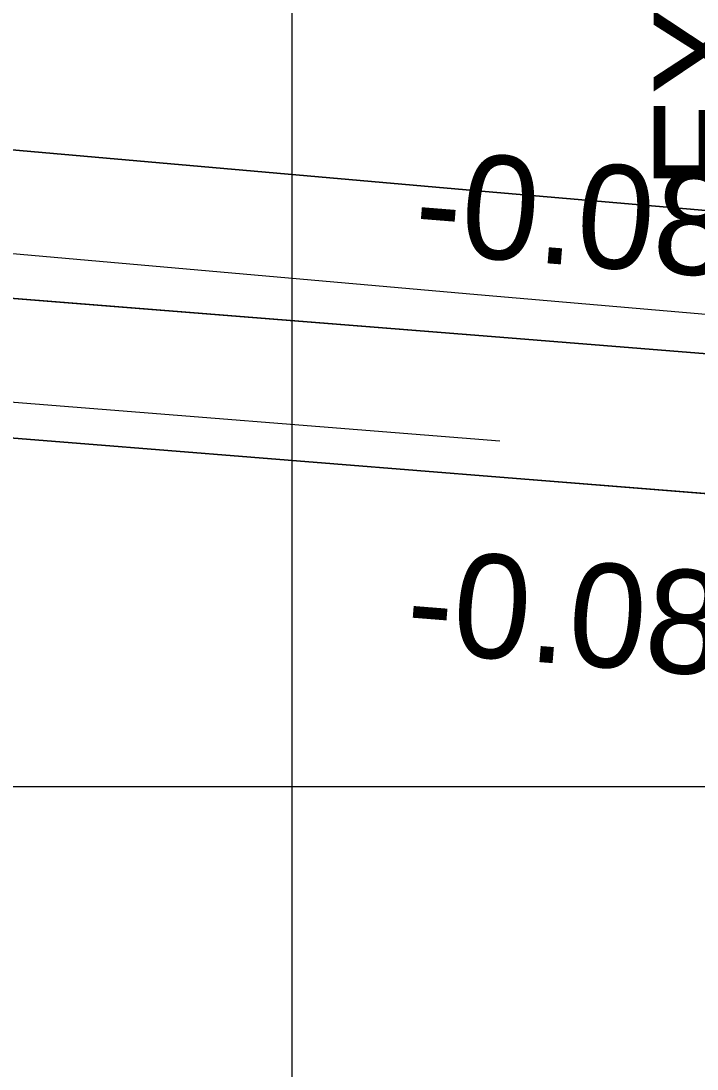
# Model space of a CAD drawing. Extents: x 1131015 to 1136271, y 133453 to 174329.
# Drawn here: x 1132347.84 to 1132354.36, y 159671.93 to 159682.04 of the extents above; entities that cross this region are included whole.
import ezdxf

# ---------------------------------------------------------------- set-up
doc = ezdxf.new("R2010")
doc.units = 0
for name, color, linetype in [('DESIGN - EARTHWORK - Shapes', 7, 'Continuous'), ('DESIGN - PUBLIC HEARING - Shapes', 7, 'Continuous'), ('DESIGN - SHEET - Linework', 7, 'Continuous'), ('DESIGN - TYPICAL - Finished Grade and Subgrade', 7, 'Continuous'), ('DESIGN - TYPICAL - Finished Grade Slopes Text', 7, 'Continuous'), ('DESIGN - TYPICAL - Subgrade Cross Slope Text', 7, 'Continuous'), ('SURVEY - GROUND - Existing Pavement Layer', 7, 'Continuous'), ('SURVEY - GROUND - Existing Pavement Text', 7, 'Continuous'), ('SURVEY - GROUND - Top of Ground', 7, 'Continuous')]:
    doc.layers.add(name, color=color, linetype=linetype)

msp = doc.modelspace()

# ---------------------------------------------------------------- linework, layer by layer
at = {"layer": 'DESIGN - EARTHWORK - Shapes'}
for points in [[(1132370.105, 159679.45), (1132366.404, 159677.623), (1132362.186, 159678.549), (1132358.741, 159679.621), (1132356.302, 159679.731), (1132354.442, 159679.961), (1132354.442, 159680.211), (1132352.242, 159680.401), (1132345.888, 159680.962), (1132340.456, 159681.235), (1132337.624, 159681.377), (1132336.261, 159681.418), (1132336.261, 159681.168), (1132329.403, 159680.907), (1132328.773, 159680.883), (1132332.456, 159680.589), (1132340.456, 159679.949), (1132348.456, 159679.309), (1132352.456, 159678.989), (1132356.456, 159678.669), (1132358.456, 159678.509), (1132366.397, 159676.523), (1132370.456, 159675.509)], [(1132370.105, 159679.45), (1132366.404, 159677.623), (1132362.186, 159678.549), (1132358.741, 159679.621), (1132356.302, 159679.731), (1132354.442, 159679.961), (1132354.442, 159680.211), (1132352.242, 159680.401), (1132345.888, 159680.962), (1132340.456, 159681.235), (1132337.624, 159681.377), (1132336.261, 159681.418), (1132336.261, 159681.168), (1132329.403, 159680.907), (1132328.773, 159680.883), (1132332.456, 159680.589), (1132340.456, 159679.949), (1132348.456, 159679.309), (1132352.456, 159678.989), (1132356.456, 159678.669), (1132358.456, 159678.509), (1132366.397, 159676.523), (1132370.456, 159675.509)], [(1132370.456, 159675.509), (1132366.397, 159676.523), (1132358.456, 159678.509), (1132356.456, 159678.669), (1132352.456, 159678.989), (1132348.456, 159679.309), (1132340.456, 159679.949), (1132332.456, 159680.589), (1132328.773, 159680.883), (1132329.403, 159680.907), (1132336.261, 159681.168), (1132336.261, 159681.418), (1132337.624, 159681.377), (1132340.456, 159681.235), (1132345.888, 159680.962), (1132352.242, 159680.401), (1132354.442, 159680.211), (1132354.442, 159679.961), (1132356.302, 159679.731), (1132358.741, 159679.621), (1132362.186, 159678.549), (1132366.404, 159677.623), (1132370.105, 159679.45)], [(1132370.105, 159679.45), (1132366.404, 159677.623), (1132362.186, 159678.549), (1132358.741, 159679.621), (1132356.302, 159679.731), (1132354.442, 159679.961), (1132354.442, 159680.211), (1132352.242, 159680.401), (1132345.888, 159680.962), (1132340.456, 159681.235), (1132337.624, 159681.377), (1132336.261, 159681.418), (1132336.261, 159681.168), (1132329.403, 159680.907), (1132328.773, 159680.883), (1132332.456, 159680.589), (1132340.456, 159679.949), (1132348.456, 159679.309), (1132352.456, 159678.989), (1132356.456, 159678.669), (1132358.456, 159678.509), (1132366.397, 159676.523), (1132370.456, 159675.509)], [(1132370.105, 159679.45), (1132366.404, 159677.623), (1132362.186, 159678.549), (1132358.741, 159679.621), (1132356.302, 159679.731), (1132354.442, 159679.961), (1132354.442, 159680.211), (1132352.242, 159680.401), (1132345.888, 159680.962), (1132340.456, 159681.235), (1132337.624, 159681.377), (1132336.261, 159681.418), (1132336.261, 159681.168), (1132329.403, 159680.907), (1132328.773, 159680.883), (1132332.456, 159680.589), (1132340.456, 159679.949), (1132348.456, 159679.309), (1132352.456, 159678.989), (1132356.456, 159678.669), (1132358.456, 159678.509), (1132366.397, 159676.523), (1132370.456, 159675.509)], [(1132370.105, 159679.45), (1132366.404, 159677.623), (1132362.186, 159678.549), (1132358.741, 159679.621), (1132356.302, 159679.731), (1132354.442, 159679.961), (1132354.442, 159680.211), (1132352.242, 159680.401), (1132345.888, 159680.962), (1132340.456, 159681.235), (1132337.624, 159681.377), (1132336.261, 159681.418), (1132336.261, 159681.168), (1132329.403, 159680.907), (1132328.773, 159680.883), (1132332.456, 159680.589), (1132340.456, 159679.949), (1132348.456, 159679.309), (1132352.456, 159678.989), (1132356.456, 159678.669), (1132358.456, 159678.509), (1132366.397, 159676.523), (1132370.456, 159675.509)], [(1132370.105, 159679.45), (1132366.404, 159677.623), (1132362.186, 159678.549), (1132358.741, 159679.621), (1132356.302, 159679.731), (1132354.442, 159679.961), (1132354.442, 159680.211), (1132352.242, 159680.401), (1132345.888, 159680.962), (1132340.456, 159681.235), (1132337.624, 159681.377), (1132336.261, 159681.418), (1132336.261, 159681.168), (1132329.403, 159680.907), (1132328.773, 159680.883), (1132332.456, 159680.589), (1132340.456, 159679.949), (1132348.456, 159679.309), (1132352.456, 159678.989), (1132356.456, 159678.669), (1132358.456, 159678.509), (1132366.397, 159676.523), (1132370.456, 159675.509)], [(1132370.105, 159679.45), (1132366.404, 159677.623), (1132362.186, 159678.549), (1132358.741, 159679.621), (1132356.302, 159679.731), (1132354.442, 159679.961), (1132354.442, 159680.211), (1132352.242, 159680.401), (1132345.888, 159680.962), (1132340.456, 159681.235), (1132337.624, 159681.377), (1132336.261, 159681.418), (1132336.261, 159681.168), (1132329.403, 159680.907), (1132328.773, 159680.883), (1132332.456, 159680.589), (1132340.456, 159679.949), (1132348.456, 159679.309), (1132352.456, 159678.989), (1132356.456, 159678.669), (1132358.456, 159678.509), (1132366.397, 159676.523), (1132370.456, 159675.509)], [(1132370.105, 159679.45), (1132366.404, 159677.623), (1132362.186, 159678.549), (1132358.741, 159679.621), (1132356.302, 159679.731), (1132354.442, 159679.961), (1132354.442, 159680.211), (1132352.242, 159680.401), (1132345.888, 159680.962), (1132340.456, 159681.235), (1132337.624, 159681.377), (1132336.261, 159681.418), (1132336.261, 159681.168), (1132329.403, 159680.907), (1132328.773, 159680.883), (1132332.456, 159680.589), (1132340.456, 159679.949), (1132348.456, 159679.309), (1132352.456, 159678.989), (1132356.456, 159678.669), (1132358.456, 159678.509), (1132366.397, 159676.523), (1132370.456, 159675.509)], [(1132370.456, 159675.509), (1132366.397, 159676.523), (1132358.456, 159678.509), (1132356.456, 159678.669), (1132352.456, 159678.989), (1132348.456, 159679.309), (1132340.456, 159679.949), (1132332.456, 159680.589), (1132328.773, 159680.883), (1132329.403, 159680.907), (1132336.261, 159681.168), (1132336.261, 159681.418), (1132337.624, 159681.377), (1132340.456, 159681.235), (1132345.888, 159680.962), (1132352.242, 159680.401), (1132354.442, 159680.211), (1132354.442, 159679.961), (1132356.302, 159679.731), (1132358.741, 159679.621), (1132362.186, 159678.549), (1132366.404, 159677.623), (1132370.105, 159679.45)], [(1132370.456, 159675.509), (1132366.397, 159676.523), (1132358.456, 159678.509), (1132356.456, 159678.669), (1132352.456, 159678.989), (1132348.456, 159679.309), (1132340.456, 159679.949), (1132332.456, 159680.589), (1132328.773, 159680.883), (1132329.403, 159680.907), (1132336.261, 159681.168), (1132336.261, 159681.418), (1132337.624, 159681.377), (1132340.456, 159681.235), (1132345.888, 159680.962), (1132352.242, 159680.401), (1132354.442, 159680.211), (1132354.442, 159679.961), (1132356.302, 159679.731), (1132358.741, 159679.621), (1132362.186, 159678.549), (1132366.404, 159677.623), (1132370.105, 159679.45)], [(1132370.456, 159675.509), (1132366.397, 159676.523), (1132358.456, 159678.509), (1132356.456, 159678.669), (1132352.456, 159678.989), (1132348.456, 159679.309), (1132340.456, 159679.949), (1132332.456, 159680.589), (1132328.773, 159680.883), (1132329.403, 159680.907), (1132336.261, 159681.168), (1132336.261, 159681.418), (1132337.624, 159681.377), (1132340.456, 159681.235), (1132345.888, 159680.962), (1132352.242, 159680.401), (1132354.442, 159680.211), (1132354.442, 159679.961), (1132356.302, 159679.731), (1132358.741, 159679.621), (1132362.186, 159678.549), (1132366.404, 159677.623), (1132370.105, 159679.45)], [(1132370.456, 159675.509), (1132366.397, 159676.523), (1132358.456, 159678.509), (1132356.456, 159678.669), (1132352.456, 159678.989), (1132348.456, 159679.309), (1132340.456, 159679.949), (1132332.456, 159680.589), (1132328.773, 159680.883), (1132329.403, 159680.907), (1132336.261, 159681.168), (1132336.261, 159681.418), (1132337.624, 159681.377), (1132340.456, 159681.235), (1132345.888, 159680.962), (1132352.242, 159680.401), (1132354.442, 159680.211), (1132354.442, 159679.961), (1132356.302, 159679.731), (1132358.741, 159679.621), (1132362.186, 159678.549), (1132366.404, 159677.623), (1132370.105, 159679.45)], [(1132370.456, 159675.509), (1132366.397, 159676.523), (1132358.456, 159678.509), (1132356.456, 159678.669), (1132352.456, 159678.989), (1132348.456, 159679.309), (1132340.456, 159679.949), (1132332.456, 159680.589), (1132328.773, 159680.883), (1132329.403, 159680.907), (1132336.261, 159681.168), (1132336.261, 159681.418), (1132337.624, 159681.377), (1132340.456, 159681.235), (1132345.888, 159680.962), (1132352.242, 159680.401), (1132354.442, 159680.211), (1132354.442, 159679.961), (1132356.302, 159679.731), (1132358.741, 159679.621), (1132362.186, 159678.549), (1132366.404, 159677.623), (1132370.105, 159679.45)], [(1132370.456, 159675.509), (1132366.397, 159676.523), (1132358.456, 159678.509), (1132356.456, 159678.669), (1132352.456, 159678.989), (1132348.456, 159679.309), (1132340.456, 159679.949), (1132332.456, 159680.589), (1132328.773, 159680.883), (1132329.403, 159680.907), (1132336.261, 159681.168), (1132336.261, 159681.418), (1132337.624, 159681.377), (1132340.456, 159681.235), (1132345.888, 159680.962), (1132352.242, 159680.401), (1132354.442, 159680.211), (1132354.442, 159679.961), (1132356.302, 159679.731), (1132358.741, 159679.621), (1132362.186, 159678.549), (1132366.404, 159677.623), (1132370.105, 159679.45)], [(1132370.456, 159675.509), (1132366.397, 159676.523), (1132358.456, 159678.509), (1132356.456, 159678.669), (1132352.456, 159678.989), (1132348.456, 159679.309), (1132340.456, 159679.949), (1132332.456, 159680.589), (1132328.773, 159680.883), (1132329.403, 159680.907), (1132336.261, 159681.168), (1132336.261, 159681.418), (1132337.624, 159681.377), (1132340.456, 159681.235), (1132345.888, 159680.962), (1132352.242, 159680.401), (1132354.442, 159680.211), (1132354.442, 159679.961), (1132356.302, 159679.731), (1132358.741, 159679.621), (1132362.186, 159678.549), (1132366.404, 159677.623), (1132370.105, 159679.45)], [(1132370.456, 159675.509), (1132366.397, 159676.523), (1132358.456, 159678.509), (1132356.456, 159678.669), (1132352.456, 159678.989), (1132348.456, 159679.309), (1132340.456, 159679.949), (1132332.456, 159680.589), (1132328.773, 159680.883), (1132329.403, 159680.907), (1132336.261, 159681.168), (1132336.261, 159681.418), (1132337.624, 159681.377), (1132340.456, 159681.235), (1132345.888, 159680.962), (1132352.242, 159680.401), (1132354.442, 159680.211), (1132354.442, 159679.961), (1132356.302, 159679.731), (1132358.741, 159679.621), (1132362.186, 159678.549), (1132366.404, 159677.623), (1132370.105, 159679.45)], [(1132370.456, 159675.509), (1132366.397, 159676.523), (1132358.456, 159678.509), (1132356.456, 159678.669), (1132352.456, 159678.989), (1132348.456, 159679.309), (1132340.456, 159679.949), (1132332.456, 159680.589), (1132328.773, 159680.883), (1132329.403, 159680.907), (1132336.261, 159681.168), (1132336.261, 159681.418), (1132337.624, 159681.377), (1132340.456, 159681.235), (1132345.888, 159680.962), (1132352.242, 159680.401), (1132354.442, 159680.211), (1132354.442, 159679.961), (1132356.302, 159679.731), (1132358.741, 159679.621), (1132362.186, 159678.549), (1132366.404, 159677.623), (1132370.105, 159679.45)]]:
    msp.add_lwpolyline(points, dxfattribs=at)
for points in [[(1132340.456, 159678.599), (1132332.456, 159679.239), (1132328.456, 159679.559), (1132324.456, 159679.519), (1132322.456, 159679.499), (1132320.423, 159679.478), (1132314.129, 159679.415), (1132316.944, 159680.119), (1132320.244, 159680.557), (1132328.773, 159680.883), (1132332.456, 159680.589), (1132340.456, 159679.949), (1132348.456, 159679.309), (1132352.456, 159678.989), (1132356.456, 159678.669), (1132358.456, 159678.509), (1132366.397, 159676.523), (1132358.456, 159677.159), (1132356.456, 159677.319), (1132352.456, 159677.639), (1132348.456, 159677.959)], [(1132332.456, 159680.589), (1132340.456, 159679.949), (1132348.456, 159679.309), (1132352.456, 159678.989), (1132356.456, 159678.669), (1132358.456, 159678.509), (1132366.397, 159676.523), (1132358.456, 159677.159), (1132356.456, 159677.319), (1132352.456, 159677.639), (1132348.456, 159677.959), (1132340.456, 159678.599), (1132332.456, 159679.239), (1132328.456, 159679.559), (1132324.456, 159679.519), (1132322.456, 159679.499), (1132320.423, 159679.478), (1132314.129, 159679.415), (1132316.944, 159680.119), (1132320.244, 159680.557), (1132328.773, 159680.883)], [(1132322.456, 159679.499), (1132320.423, 159679.478), (1132314.129, 159679.415), (1132316.944, 159680.119), (1132320.244, 159680.557), (1132328.773, 159680.883), (1132332.456, 159680.589), (1132340.456, 159679.949), (1132348.456, 159679.309), (1132352.456, 159678.989), (1132356.456, 159678.669), (1132358.456, 159678.509), (1132366.397, 159676.523), (1132358.456, 159677.159), (1132356.456, 159677.319), (1132352.456, 159677.639), (1132348.456, 159677.959), (1132340.456, 159678.599), (1132332.456, 159679.239), (1132328.456, 159679.559), (1132324.456, 159679.519)], [(1132340.456, 159679.949), (1132348.456, 159679.309), (1132352.456, 159678.989), (1132356.456, 159678.669), (1132358.456, 159678.509), (1132366.397, 159676.523), (1132358.456, 159677.159), (1132356.456, 159677.319), (1132352.456, 159677.639), (1132348.456, 159677.959), (1132340.456, 159678.599), (1132332.456, 159679.239), (1132328.456, 159679.559), (1132324.456, 159679.519), (1132322.456, 159679.499), (1132320.423, 159679.478), (1132314.129, 159679.415), (1132316.944, 159680.119), (1132320.244, 159680.557), (1132328.773, 159680.883), (1132332.456, 159680.589)], [(1132328.456, 159679.559), (1132324.456, 159679.519), (1132322.456, 159679.499), (1132320.423, 159679.478), (1132314.129, 159679.415), (1132316.944, 159680.119), (1132320.244, 159680.557), (1132328.773, 159680.883), (1132332.456, 159680.589), (1132340.456, 159679.949), (1132348.456, 159679.309), (1132352.456, 159678.989), (1132356.456, 159678.669), (1132358.456, 159678.509), (1132366.397, 159676.523), (1132358.456, 159677.159), (1132356.456, 159677.319), (1132352.456, 159677.639), (1132348.456, 159677.959), (1132340.456, 159678.599), (1132332.456, 159679.239)], [(1132340.456, 159678.599), (1132348.456, 159677.959), (1132352.456, 159677.639), (1132356.456, 159677.319), (1132358.456, 159677.159), (1132366.397, 159676.523), (1132358.456, 159678.509), (1132356.456, 159678.669), (1132352.456, 159678.989), (1132348.456, 159679.309), (1132340.456, 159679.949), (1132332.456, 159680.589), (1132328.773, 159680.883), (1132320.244, 159680.557), (1132316.944, 159680.119), (1132314.129, 159679.415), (1132320.423, 159679.478), (1132322.456, 159679.499), (1132324.456, 159679.519), (1132328.456, 159679.559), (1132332.456, 159679.239)], [(1132356.456, 159677.319), (1132358.456, 159677.159), (1132366.397, 159676.523), (1132358.456, 159678.509), (1132356.456, 159678.669), (1132352.456, 159678.989), (1132348.456, 159679.309), (1132340.456, 159679.949), (1132332.456, 159680.589), (1132328.773, 159680.883), (1132320.244, 159680.557), (1132316.944, 159680.119), (1132314.129, 159679.415), (1132320.423, 159679.478), (1132322.456, 159679.499), (1132324.456, 159679.519), (1132328.456, 159679.559), (1132332.456, 159679.239), (1132340.456, 159678.599), (1132348.456, 159677.959), (1132352.456, 159677.639)], [(1132320.423, 159679.478), (1132314.129, 159679.415), (1132316.944, 159680.119), (1132320.244, 159680.557), (1132328.773, 159680.883), (1132332.456, 159680.589), (1132340.456, 159679.949), (1132348.456, 159679.309), (1132352.456, 159678.989), (1132356.456, 159678.669), (1132358.456, 159678.509), (1132366.397, 159676.523), (1132358.456, 159677.159), (1132356.456, 159677.319), (1132352.456, 159677.639), (1132348.456, 159677.959), (1132340.456, 159678.599), (1132332.456, 159679.239), (1132328.456, 159679.559), (1132324.456, 159679.519), (1132322.456, 159679.499)], [(1132356.456, 159677.319), (1132358.456, 159677.159), (1132366.397, 159676.523), (1132358.456, 159678.509), (1132356.456, 159678.669), (1132352.456, 159678.989), (1132348.456, 159679.309), (1132340.456, 159679.949), (1132332.456, 159680.589), (1132328.773, 159680.883), (1132320.244, 159680.557), (1132316.944, 159680.119), (1132314.129, 159679.415), (1132320.423, 159679.478), (1132322.456, 159679.499), (1132324.456, 159679.519), (1132328.456, 159679.559), (1132332.456, 159679.239), (1132340.456, 159678.599), (1132348.456, 159677.959), (1132352.456, 159677.639)], [(1132356.456, 159677.319), (1132358.456, 159677.159), (1132366.397, 159676.523), (1132358.456, 159678.509), (1132356.456, 159678.669), (1132352.456, 159678.989), (1132348.456, 159679.309), (1132340.456, 159679.949), (1132332.456, 159680.589), (1132328.773, 159680.883), (1132320.244, 159680.557), (1132316.944, 159680.119), (1132314.129, 159679.415), (1132320.423, 159679.478), (1132322.456, 159679.499), (1132324.456, 159679.519), (1132328.456, 159679.559), (1132332.456, 159679.239), (1132340.456, 159678.599), (1132348.456, 159677.959), (1132352.456, 159677.639)], [(1132356.456, 159677.319), (1132358.456, 159677.159), (1132366.397, 159676.523), (1132358.456, 159678.509), (1132356.456, 159678.669), (1132352.456, 159678.989), (1132348.456, 159679.309), (1132340.456, 159679.949), (1132332.456, 159680.589), (1132328.773, 159680.883), (1132320.244, 159680.557), (1132316.944, 159680.119), (1132314.129, 159679.415), (1132320.423, 159679.478), (1132322.456, 159679.499), (1132324.456, 159679.519), (1132328.456, 159679.559), (1132332.456, 159679.239), (1132340.456, 159678.599), (1132348.456, 159677.959), (1132352.456, 159677.639)], [(1132316.944, 159680.119), (1132314.129, 159679.415), (1132320.423, 159679.478), (1132322.456, 159679.499), (1132324.456, 159679.519), (1132328.456, 159679.559), (1132332.456, 159679.239), (1132340.456, 159678.599), (1132348.456, 159677.959), (1132352.456, 159677.639), (1132356.456, 159677.319), (1132358.456, 159677.159), (1132366.397, 159676.523), (1132358.456, 159678.509), (1132356.456, 159678.669), (1132352.456, 159678.989), (1132348.456, 159679.309), (1132340.456, 159679.949), (1132332.456, 159680.589), (1132328.773, 159680.883), (1132320.244, 159680.557)], [(1132356.456, 159677.319), (1132358.456, 159677.159), (1132366.397, 159676.523), (1132358.456, 159678.509), (1132356.456, 159678.669), (1132352.456, 159678.989), (1132348.456, 159679.309), (1132340.456, 159679.949), (1132332.456, 159680.589), (1132328.773, 159680.883), (1132320.244, 159680.557), (1132316.944, 159680.119), (1132314.129, 159679.415), (1132320.423, 159679.478), (1132322.456, 159679.499), (1132324.456, 159679.519), (1132328.456, 159679.559), (1132332.456, 159679.239), (1132340.456, 159678.599), (1132348.456, 159677.959), (1132352.456, 159677.639)], [(1132356.456, 159677.319), (1132358.456, 159677.159), (1132366.397, 159676.523), (1132358.456, 159678.509), (1132356.456, 159678.669), (1132352.456, 159678.989), (1132348.456, 159679.309), (1132340.456, 159679.949), (1132332.456, 159680.589), (1132328.773, 159680.883), (1132320.244, 159680.557), (1132316.944, 159680.119), (1132314.129, 159679.415), (1132320.423, 159679.478), (1132322.456, 159679.499), (1132324.456, 159679.519), (1132328.456, 159679.559), (1132332.456, 159679.239), (1132340.456, 159678.599), (1132348.456, 159677.959), (1132352.456, 159677.639)], [(1132356.456, 159677.319), (1132358.456, 159677.159), (1132366.397, 159676.523), (1132358.456, 159678.509), (1132356.456, 159678.669), (1132352.456, 159678.989), (1132348.456, 159679.309), (1132340.456, 159679.949), (1132332.456, 159680.589), (1132328.773, 159680.883), (1132320.244, 159680.557), (1132316.944, 159680.119), (1132314.129, 159679.415), (1132320.423, 159679.478), (1132322.456, 159679.499), (1132324.456, 159679.519), (1132328.456, 159679.559), (1132332.456, 159679.239), (1132340.456, 159678.599), (1132348.456, 159677.959), (1132352.456, 159677.639)], [(1132356.456, 159677.319), (1132358.456, 159677.159), (1132366.397, 159676.523), (1132358.456, 159678.509), (1132356.456, 159678.669), (1132352.456, 159678.989), (1132348.456, 159679.309), (1132340.456, 159679.949), (1132332.456, 159680.589), (1132328.773, 159680.883), (1132320.244, 159680.557), (1132316.944, 159680.119), (1132314.129, 159679.415), (1132320.423, 159679.478), (1132322.456, 159679.499), (1132324.456, 159679.519), (1132328.456, 159679.559), (1132332.456, 159679.239), (1132340.456, 159678.599), (1132348.456, 159677.959), (1132352.456, 159677.639)], [(1132356.456, 159677.319), (1132358.456, 159677.159), (1132366.397, 159676.523), (1132358.456, 159678.509), (1132356.456, 159678.669), (1132352.456, 159678.989), (1132348.456, 159679.309), (1132340.456, 159679.949), (1132332.456, 159680.589), (1132328.773, 159680.883), (1132320.244, 159680.557), (1132316.944, 159680.119), (1132314.129, 159679.415), (1132320.423, 159679.478), (1132322.456, 159679.499), (1132324.456, 159679.519), (1132328.456, 159679.559), (1132332.456, 159679.239), (1132340.456, 159678.599), (1132348.456, 159677.959), (1132352.456, 159677.639)], [(1132320.423, 159679.478), (1132314.129, 159679.415), (1132316.944, 159680.119), (1132320.244, 159680.557), (1132328.773, 159680.883), (1132332.456, 159680.589), (1132340.456, 159679.949), (1132348.456, 159679.309), (1132352.456, 159678.989), (1132356.456, 159678.669), (1132358.456, 159678.509), (1132366.397, 159676.523), (1132358.456, 159677.159), (1132356.456, 159677.319), (1132352.456, 159677.639), (1132348.456, 159677.959), (1132340.456, 159678.599), (1132332.456, 159679.239), (1132328.456, 159679.559), (1132324.456, 159679.519), (1132322.456, 159679.499)]]:
    msp.add_lwpolyline(points, close=True, dxfattribs=at)
at = {"layer": 'DESIGN - PUBLIC HEARING - Shapes'}
for p, q in [((1132352.456, 159678.989), (1132340.456, 159679.949)), ((1132352.456, 159678.989), (1132340.456, 159679.949)), ((1132352.456, 159678.989), (1132340.456, 159679.949)), ((1132352.456, 159678.989), (1132340.456, 159679.949)), ((1132352.456, 159678.989), (1132340.456, 159679.949)), ((1132340.456, 159678.949), (1132352.456, 159677.989)), ((1132340.456, 159678.949), (1132352.456, 159677.989)), ((1132340.456, 159678.949), (1132352.456, 159677.989)), ((1132340.456, 159678.949), (1132352.456, 159677.989)), ((1132340.456, 159678.949), (1132352.456, 159677.989))]:
    msp.add_line(p, q, dxfattribs=at)
at = {"layer": 'DESIGN - SHEET - Linework'}
for p, q in [((1132350.456, 159614.655), (1132350.456, 159824.655)), ((1132190.456, 159674.655), (1132490.456, 159674.655))]:
    msp.add_line(p, q, dxfattribs=at)
at = {"layer": 'DESIGN - TYPICAL - Finished Grade and Subgrade'}
for p, q in [((1132340.456, 159679.949), (1132348.456, 159679.309)), ((1132348.456, 159679.309), (1132352.456, 159678.989)), ((1132352.456, 159678.989), (1132356.456, 159678.669)), ((1132340.456, 159678.599), (1132348.456, 159677.959)), ((1132348.456, 159677.959), (1132352.456, 159677.639)), ((1132352.456, 159677.639), (1132356.456, 159677.319))]:
    msp.add_line(p, q, dxfattribs=at)
at = {"layer": 'SURVEY - GROUND - Existing Pavement Layer'}
for p, q in [((1132345.888, 159679.962), (1132352.242, 159679.401)), ((1132352.242, 159679.401), (1132354.442, 159679.211))]:
    msp.add_line(p, q, dxfattribs=at)
at = {"layer": 'SURVEY - GROUND - Top of Ground'}
for p, q in [((1132345.888, 159680.962), (1132352.242, 159680.401)), ((1132352.242, 159680.401), (1132354.442, 159680.211))]:
    msp.add_line(p, q, dxfattribs=at)

# ---------------------------------------------------------------- texts
at = {"layer": 'DESIGN - TYPICAL - Finished Grade Slopes Text'}
msp.add_text('-0.080', height=1, rotation=355.4261, dxfattribs=at).set_placement((1132351.611, 159679.806))
at = {"layer": 'DESIGN - TYPICAL - Subgrade Cross Slope Text'}
msp.add_text('-0.080', height=1, rotation=355.4261, dxfattribs=at).set_placement((1132351.532, 159675.959))
at = {"layer": 'SURVEY - GROUND - Existing Pavement Text'}
msp.add_text('EX. EOP', height=1, rotation=90, dxfattribs=at).set_placement((1132354.942, 159680.411))

doc.saveas('drawing.dxf')
